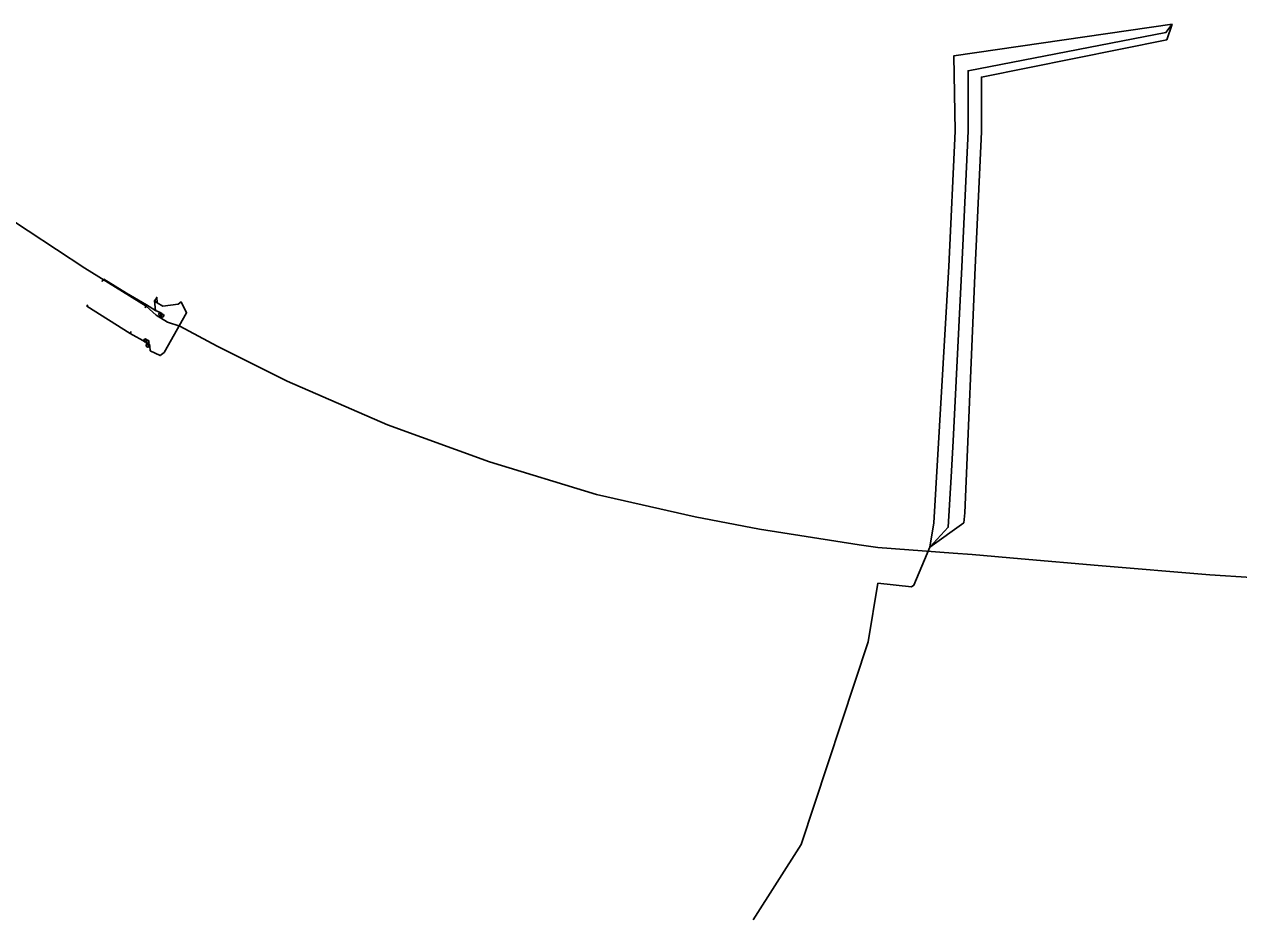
# Model space of a CAD drawing. Extents: x -748507 to -687366, y -1057342 to -1024924.
# Drawn here: x -746238.8 to -745866.8, y -1033706.2 to -1033432 of the extents above; entities that cross this region are included whole.
import ezdxf

# ---------------------------------------------------------------- set-up
doc = ezdxf.new("R2010")
doc.units = 0
for name, color, linetype in [('DK + TKK - SŽDC', 7, 'Continuous'), ('Telefonica O2', 7, 'Continuous'), ('TK+DOK_Pha Holešovice - Kralupy', 7, 'Continuous')]:
    doc.layers.add(name, color=color, linetype=linetype)

msp = doc.modelspace()

# ---------------------------------------------------------------- linework, layer by layer
at = {"layer": 'DK + TKK - SŽDC'}
for p, q in [((-746197.19, -1033520.83), (-746197.09, -1033520.83)), ((-746196.62, -1033521.23), (-746196.52, -1033521.23)), ((-746201.78, -1033528.85), (-746201.68, -1033528.85)), ((-746201.17, -1033529.23), (-746201.07, -1033529.23)), ((-746201.09, -1033530.41), (-746200.99, -1033530.41))]:
    msp.add_line(p, q, dxfattribs=at)
for points in [[(-745862.9, -1033601.42), (-745875.64, -1033600.57), (-745909.87, -1033597.7), (-745933.46, -1033595.73), (-745948.5, -1033594.4), (-745954.33, -1033594), (-745977.37, -1033592.21), (-745983.12, -1033591.4), (-746013.61, -1033586.66), (-746033.3, -1033582.84), (-746063.58, -1033575.96), (-746096.31, -1033566.02), (-746127.57, -1033554.62), (-746158.26, -1033541.29), (-746179.72, -1033530.6), (-746191.21, -1033524.5), (-746195.01, -1033523.22), (-746198.44, -1033521.11), (-746201.46, -1033518.34), (-746220.32, -1033506.68), (-746246.4, -1033489.54)], [(-746201.4, -1033517.97), (-746207.57, -1033514.34), (-746214.42, -1033510.08), (-746215.06, -1033510.8)], [(-746206.41, -1033526.7), (-746219.67, -1033518.36), (-746219.4, -1033517.89)], [(-746201.4, -1033517.97), (-746201.78, -1033518.79)], [(-746197.25, -1033520.31), (-746198.6, -1033519.68), (-746201.4, -1033517.97)], [(-746198.6, -1033519.68), (-746198.9, -1033516.73), (-746198.54, -1033516.2), (-746198.27, -1033515.59), (-746198.09, -1033517.3)], [(-746196.39, -1033518.32), (-746198.09, -1033517.3), (-746198.9, -1033516.73)], [(-746195.98, -1033532.52), (-746189.14, -1033520.37), (-746190.78, -1033517.04), (-746191.66, -1033517.74), (-746196.39, -1033518.32)], [(-746196.57, -1033521.23), (-746197.25, -1033520.31), (-746197.14, -1033520.83)], [(-746206.41, -1033526.7), (-746206.14, -1033526.05)], [(-746201.6, -1033529.32), (-746206.41, -1033526.7)], [(-746201.6, -1033529.32), (-746201.73, -1033528.85)], [(-746201.6, -1033529.32), (-746201.12, -1033529.23)], [(-746200.34, -1033530.53), (-746200.52, -1033529.95), (-746201.6, -1033529.32)], [(-746200.34, -1033530.53), (-746201.04, -1033530.41)], [(-746200.23, -1033532.05), (-746200.34, -1033530.53)], [(-746195.98, -1033532.52), (-746197.18, -1033533.47), (-746200.23, -1033532.05)]]:
    msp.add_lwpolyline(points, dxfattribs=at)
for centre in [(-746197.14, -1033520.83), (-746196.57, -1033521.23), (-746201.73, -1033528.85), (-746201.12, -1033529.23), (-746201.04, -1033530.41)]:
    msp.add_circle(centre, 0.5, dxfattribs=at)
at = {"layer": 'Telefonica O2'}
for points in [[(-745961.49, -1033592.1), (-745960.26, -1033584.67), (-745955.6, -1033506.18), (-745953.66, -1033464.71), (-745954.12, -1033441.7), (-745887.21, -1033432.01)], [(-745961.49, -1033592.1), (-745950.99, -1033584.66), (-745950.76, -1033581.67), (-745947.57, -1033506.46), (-745945.66, -1033464.9), (-745945.64, -1033448.16), (-745888.86, -1033436.73), (-745887.21, -1033432.01)], [(-745961.49, -1033592.1), (-745955.8, -1033586.05), (-745954.9, -1033570.63), (-745954.34, -1033559.66), (-745951.6, -1033506.32), (-745949.72, -1033464.74), (-745949.71, -1033456.74), (-745949.7, -1033446.25), (-745889.12, -1033434.54), (-745887.21, -1033432.01)], [(-745954.9, -1033570.63), (-745954.34, -1033559.66)], [(-745950.99, -1033584.66), (-745950.76, -1033581.67)], [(-746015.59, -1033706.22), (-746000.84, -1033683.14), (-745980.38, -1033621.15), (-745977.32, -1033603.19), (-745967.09, -1033604.27), (-745966.3, -1033603.78), (-745961.49, -1033592.1)]]:
    msp.add_lwpolyline(points, dxfattribs=at)
at = {"layer": 'TK+DOK_Pha Holešovice - Kralupy'}
for points in [[(-746198.44, -1033521.11), (-746201.46, -1033518.34), (-746220.32, -1033506.68), (-746246.4, -1033489.54)], [(-745862.9, -1033601.42), (-745875.64, -1033600.57), (-745909.87, -1033597.7), (-745933.46, -1033595.73), (-745948.5, -1033594.4), (-745954.33, -1033594), (-745977.37, -1033592.21), (-745983.12, -1033591.4), (-746013.61, -1033586.66), (-746033.3, -1033582.84), (-746063.58, -1033575.96), (-746096.31, -1033566.02), (-746127.57, -1033554.62), (-746158.26, -1033541.29), (-746179.72, -1033530.6), (-746191.21, -1033524.5), (-746195.01, -1033523.22), (-746198.44, -1033521.11), (-746201.46, -1033518.34), (-746220.32, -1033506.68), (-746246.4, -1033489.54)], [(-745862.9, -1033601.42), (-745875.64, -1033600.57), (-745909.87, -1033597.7), (-745933.46, -1033595.73), (-745948.5, -1033594.4), (-745954.33, -1033594), (-745977.37, -1033592.21), (-745983.12, -1033591.4), (-746013.61, -1033586.66), (-746033.3, -1033582.84), (-746063.58, -1033575.96), (-746096.31, -1033566.02), (-746127.57, -1033554.62), (-746158.26, -1033541.29), (-746179.72, -1033530.6), (-746191.21, -1033524.5), (-746195.01, -1033523.22), (-746198.44, -1033521.11)]]:
    msp.add_lwpolyline(points, dxfattribs=at)

doc.saveas('drawing.dxf')
